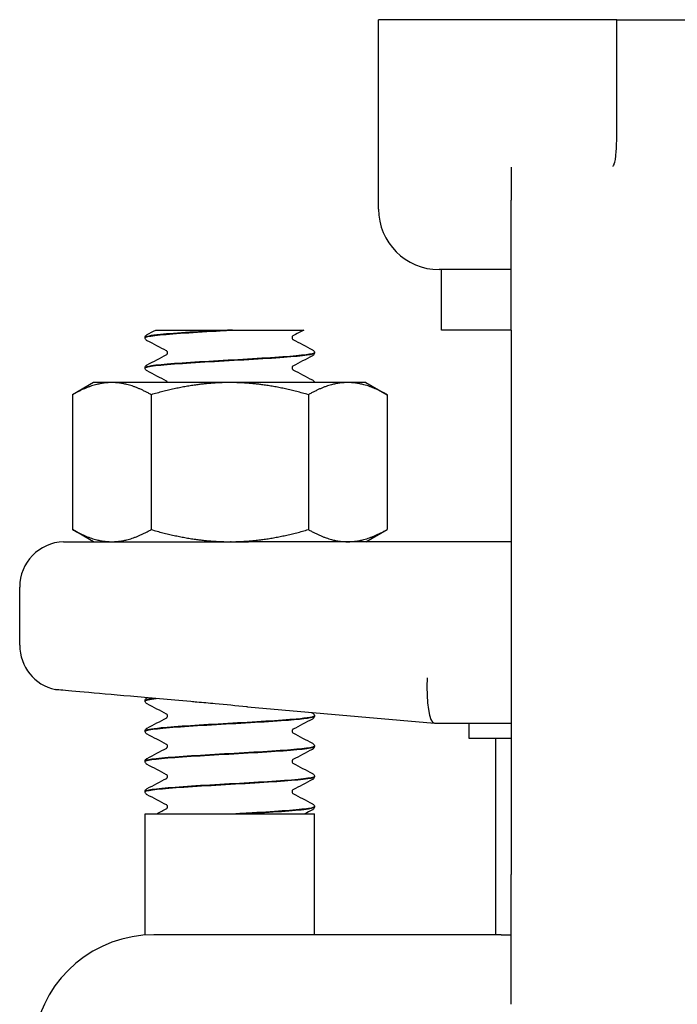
# Model space of a CAD drawing. Header units: inches. Extents: x 5 to 1128, y -85 to 748.
# Tile 535 of 656: x 785.47 to 786.83, y 299.53 to 301.56. Entities that reach past the tile are written whole.
import ezdxf

# ---------------------------------------------------------------- set-up
doc = ezdxf.new("R2010")
doc.units = ezdxf.units.IN
doc.header["$LTSCALE"] = 32
doc.header["$MEASUREMENT"] = 0
doc.layers.add('Visible (ANSI)', color=7, linetype='Continuous', lineweight=30)

msp = doc.modelspace()

# ---------------------------------------------------------------- linework, layer by layer
at = {"layer": 'Visible (ANSI)'}
for p, q in [((786.69682, 301.56267), (786.21048, 301.56267)), ((786.21048, 301.17117), (786.21048, 301.56267)), ((786.70298, 301.56267), (786.69682, 301.56267)), ((786.70298, 301.42871), (786.70298, 301.56267)), ((786.70298, 301.56267), (786.95298, 301.56267)), ((786.70298, 301.33622), (786.70298, 301.42871)), ((786.48423, 301.25785), (786.48423, 301.18976)), ((786.48423, 300.92117), (786.48423, 301.18976)), ((786.48423, 301.04617), (786.33548, 301.04617)), ((786.34048, 300.92117), (786.34048, 301.04617)), ((785.74997, 300.92117), (785.81707, 300.92117)), ((785.81707, 300.92117), (785.898, 300.92117)), ((785.90891, 300.92117), (785.898, 300.92117)), ((785.90891, 300.92117), (785.9897, 300.92117)), ((785.9897, 300.92117), (786.05608, 300.92117)), ((786.48423, 300.92117), (786.34048, 300.92117)), ((786.48423, 300.92117), (786.48423, 299.79617)), ((785.72798, 300.90519), (785.72798, 300.90581)), ((786.07798, 300.87391), (786.07798, 300.87453)), ((785.72798, 300.84263), (785.72798, 300.84325)), ((785.62148, 300.81267), (785.57793, 300.78753)), ((785.65919, 300.81267), (785.62148, 300.81267)), ((785.90298, 300.81267), (785.65919, 300.81267)), ((786.14676, 300.81267), (785.90298, 300.81267)), ((786.18448, 300.81267), (786.14676, 300.81267)), ((786.18448, 300.81267), (786.22802, 300.78753)), ((785.57793, 300.78753), (785.57793, 300.50881)), ((785.74045, 300.78753), (785.74045, 300.50881)), ((786.0655, 300.78753), (786.0655, 300.50881)), ((786.22802, 300.78753), (786.22802, 300.50881)), ((785.62148, 300.48367), (785.57793, 300.50881)), ((786.18448, 300.48367), (786.22802, 300.50881)), ((785.62148, 300.48367), (785.65919, 300.48367)), ((785.65919, 300.48367), (785.90298, 300.48367)), ((785.75049, 300.4835), (785.75081, 300.48367)), ((785.90298, 300.48367), (785.94135, 300.48367)), ((785.90571, 300.48367), (785.90436, 300.48359)), ((785.91588, 300.48363), (785.9166, 300.48367)), ((786.48423, 300.48367), (785.94135, 300.48367)), ((785.46873, 300.26958), (785.46873, 300.38992)), ((785.73219, 300.16109), (785.73231, 300.16116)), ((785.72798, 300.15444), (785.72798, 300.15506)), ((785.9394, 300.14249), (786.32581, 300.10868)), ((786.07798, 300.12316), (786.07798, 300.12378)), ((786.32598, 300.10867), (786.32581, 300.10868)), ((786.32598, 300.10867), (786.48423, 300.10867)), ((786.39673, 300.10867), (786.39673, 300.07742)), ((785.72798, 300.09188), (785.72798, 300.0925)), ((786.39673, 300.07742), (786.48423, 300.07742)), ((786.45298, 299.67117), (786.45298, 300.07742)), ((786.07798, 300.0606), (786.07798, 300.06122)), ((785.72798, 300.02932), (785.72798, 300.02994)), ((786.07798, 299.99803), (786.07798, 299.99866)), ((785.72798, 299.96675), (785.72798, 299.96737)), ((786.07798, 299.93547), (786.07798, 299.93609)), ((785.72798, 299.92117), (786.07798, 299.92117)), ((785.72798, 299.67053), (785.72798, 299.92117)), ((785.92642, 299.92117), (785.91556, 299.92117)), ((786.07798, 299.67117), (786.07798, 299.92117)), ((786.48423, 299.52758), (786.48423, 299.79617)), ((786.27906, 299.67117), (785.7458, 299.67117)), ((786.46388, 299.67117), (786.27906, 299.67117)), ((786.46388, 299.67117), (786.48423, 299.67117))]:
    msp.add_line(p, q, dxfattribs=at)
for centre, radius, start, end in [((786.33548, 301.17117), 0.125, 180, 270), ((785.56248, 300.38992), 0.09375, 91.88915, 180), ((785.56248, 300.26958), 0.09375, 180, 257.63495), ((785.7458, 299.42117), 0.25, 90, 250)]:
    msp.add_arc(centre, radius, start, end, dxfattribs=at)
msp.add_ellipse((786.33007, 300.20242), major_axis=(0.00409, 0.09375), ratio=0.2058405, start_param=1.5797833, end_param=3.1326057, dxfattribs=at)
for points, knots in [([(786.69718, 301.26319), (786.69741, 301.26364), (786.69759, 301.26409), (786.69933, 301.26851), (786.70074, 301.27679), (786.70261, 301.3039), (786.70298, 301.31925), (786.70298, 301.33622)], [0.01028684, 0.01028684, 0.01028684, 0.01028684, 0.01590204, 0.01590204, 0.08584187, 0.08584187, 0.15193376, 0.15193376, 0.15193376, 0.15193376]), ([(786.69516, 301.25953), (786.69519, 301.25958), (786.69522, 301.25962), (786.6959, 301.26081), (786.69655, 301.26199), (786.69718, 301.26319)], [-0.566346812, -0.566346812, -0.566346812, -0.566346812, -0.565454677, -0.565454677, -0.542430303, -0.542430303, -0.542430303, -0.542430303]), ([(785.72798, 300.90584), (785.72804, 300.90712), (785.72851, 300.90832), (785.72962, 300.90997), (785.73021, 300.91052), (785.73125, 300.91132), (785.73172, 300.9116), (785.73219, 300.91184)], [0, 0, 0, 0, 0.017960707, 0.017960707, 0.035135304, 0.035135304, 0.051182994, 0.051182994, 0.051182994, 0.051182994]), ([(785.898, 300.92117), (785.84376, 300.91808), (785.79093, 300.91499), (785.75975, 300.91191), (785.73923, 300.90988), (785.72841, 300.90784), (785.72825, 300.90581)], [0.0284489, 0.0284489, 0.0284489, 0.0284489, 0.9586618, 0.9586618, 0.9586618, 1.5707963, 1.5707963, 1.5707963, 1.5707963]), ([(785.7283, 300.90516), (785.72825, 300.90679), (785.73494, 300.90841), (785.74828, 300.91004), (785.77346, 300.9131), (785.82174, 300.91616), (785.87489, 300.91923), (785.88613, 300.91987), (785.89754, 300.92052), (785.90891, 300.92117)], [-7.8566906, -7.8566906, -7.8566906, -7.8566906, -7.3674505, -7.3674505, -7.3674505, -6.4443529, -6.4443529, -6.4443529, -6.2492664, -6.2492664, -6.2492664, -6.2492664]), ([(786.03344, 300.90928), (786.03337, 300.90924), (786.0332, 300.90913), (786.03269, 300.90859), (786.03238, 300.90821), (786.03185, 300.90707), (786.03164, 300.90629), (786.03164, 300.9055)], [0.008751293, 0.008751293, 0.008751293, 0.008751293, 0.024017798, 0.024017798, 0.03673453, 0.03673453, 0.049915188, 0.049915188, 0.049915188, 0.049915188]), ([(785.73219, 300.89916), (785.73147, 300.89953), (785.73071, 300.89999), (785.72947, 300.90127), (785.72903, 300.90183), (785.72829, 300.90329), (785.72802, 300.90421), (785.72798, 300.90516)], [0, 0, 0, 0, 0.024898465, 0.024898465, 0.037820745, 0.037820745, 0.051208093, 0.051208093, 0.051208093, 0.051208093]), ([(786.03164, 300.9055), (786.03164, 300.90429), (786.03214, 300.90317), (786.03293, 300.9021), (786.03322, 300.90188), (786.03343, 300.90173), (786.03346, 300.90171), (786.03346, 300.90171)], [0, 0, 0, 0, 0.02017106, 0.02017106, 0.036592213, 0.036592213, 0.045399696, 0.045399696, 0.045399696, 0.045399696]), ([(785.72819, 300.8426), (785.72806, 300.84347), (785.72992, 300.84435), (785.73386, 300.84522), (785.74817, 300.84838), (785.78968, 300.85155), (785.84179, 300.85471), (785.89273, 300.85781), (785.95251, 300.8609), (785.99814, 300.86399), (786.04356, 300.86707), (786.07389, 300.87015), (786.07757, 300.87323), (786.07784, 300.87346), (786.07797, 300.87368), (786.07795, 300.87391)], [-14.139876, -14.139876, -14.139876, -14.139876, -13.877024, -13.877024, -13.877024, -12.9235543, -12.9235543, -12.9235543, -11.9914333, -11.9914333, -11.9914333, -11.0635915, -11.0635915, -11.0635915, -10.9955743, -10.9955743, -10.9955743, -10.9955743]), ([(786.07797, 300.87456), (786.07801, 300.87158), (786.05339, 300.86861), (786.01267, 300.86564), (785.97046, 300.86255), (785.91195, 300.85947), (785.85948, 300.85639), (785.80702, 300.85331), (785.76185, 300.85023), (785.7412, 300.84714), (785.7325, 300.84585), (785.72824, 300.84455), (785.72829, 300.84325)], [4.70968, 4.70968, 4.70968, 4.70968, 5.6057508, 5.6057508, 5.6057508, 6.5343927, 6.5343927, 6.5343927, 7.4627822, 7.4627822, 7.4627822, 7.8539816, 7.8539816, 7.8539816, 7.8539816]), ([(785.77431, 300.87422), (785.77431, 300.87543), (785.77381, 300.87655), (785.77302, 300.87762), (785.77273, 300.87784), (785.77253, 300.87799), (785.77249, 300.87801), (785.77249, 300.87801)], [0, 0, 0, 0, 0.02017106, 0.02017106, 0.036592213, 0.036592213, 0.045399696, 0.045399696, 0.045399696, 0.045399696]), ([(785.77252, 300.87045), (785.77258, 300.87048), (785.77275, 300.8706), (785.77326, 300.87113), (785.77357, 300.87152), (785.77411, 300.87265), (785.77431, 300.87343), (785.77431, 300.87422)], [0.008751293, 0.008751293, 0.008751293, 0.008751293, 0.024017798, 0.024017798, 0.03673453, 0.03673453, 0.049915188, 0.049915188, 0.049915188, 0.049915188]), ([(786.07377, 300.88056), (786.07448, 300.88019), (786.07524, 300.87974), (786.07649, 300.87845), (786.07693, 300.87789), (786.07766, 300.87643), (786.07793, 300.87551), (786.07798, 300.87456)], [0, 0, 0, 0, 0.024898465, 0.024898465, 0.037820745, 0.037820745, 0.051208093, 0.051208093, 0.051208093, 0.051208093]), ([(786.07798, 300.87388), (786.07792, 300.87261), (786.07744, 300.87141), (786.07634, 300.86975), (786.07574, 300.8692), (786.0747, 300.8684), (786.07423, 300.86812), (786.07377, 300.86788)], [0, 0, 0, 0, 0.017960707, 0.017960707, 0.035135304, 0.035135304, 0.051182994, 0.051182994, 0.051182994, 0.051182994]), ([(785.72798, 300.84328), (785.72804, 300.84455), (785.72851, 300.84575), (785.72962, 300.84741), (785.73021, 300.84796), (785.73125, 300.84876), (785.73172, 300.84904), (785.73219, 300.84928)], [0, 0, 0, 0, 0.017960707, 0.017960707, 0.035135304, 0.035135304, 0.051182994, 0.051182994, 0.051182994, 0.051182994]), ([(785.73219, 300.8366), (785.73147, 300.83697), (785.73071, 300.83742), (785.72947, 300.83871), (785.72903, 300.83927), (785.72829, 300.84073), (785.72802, 300.84165), (785.72798, 300.8426)], [0, 0, 0, 0, 0.024898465, 0.024898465, 0.037820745, 0.037820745, 0.051208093, 0.051208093, 0.051208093, 0.051208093]), ([(786.03344, 300.84671), (786.03337, 300.84668), (786.0332, 300.84656), (786.03269, 300.84603), (786.03238, 300.84564), (786.03185, 300.84451), (786.03164, 300.84373), (786.03164, 300.84294)], [0.008751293, 0.008751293, 0.008751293, 0.008751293, 0.024017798, 0.024017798, 0.03673453, 0.03673453, 0.049915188, 0.049915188, 0.049915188, 0.049915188]), ([(786.03164, 300.84294), (786.03164, 300.84173), (786.03214, 300.84061), (786.03293, 300.83954), (786.03322, 300.83932), (786.03343, 300.83917), (786.03346, 300.83915), (786.03346, 300.83915)], [0, 0, 0, 0, 0.02017106, 0.02017106, 0.036592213, 0.036592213, 0.045399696, 0.045399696, 0.045399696, 0.045399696]), ([(785.7742, 300.81267), (785.77403, 300.81347), (785.77368, 300.81416), (785.77302, 300.81506), (785.77273, 300.81528), (785.77253, 300.81543), (785.77249, 300.81545), (785.77249, 300.81545)], [0.005813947, 0.005813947, 0.005813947, 0.005813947, 0.02017106, 0.02017106, 0.036592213, 0.036592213, 0.045399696, 0.045399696, 0.045399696, 0.045399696]), ([(786.07377, 300.818), (786.07448, 300.81763), (786.07524, 300.81717), (786.07649, 300.81589), (786.07693, 300.81533), (786.07757, 300.81405), (786.0778, 300.81338), (786.07791, 300.81267)], [0, 0, 0, 0, 0.024898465, 0.024898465, 0.037820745, 0.037820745, 0.048012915, 0.048012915, 0.048012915, 0.048012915]), ([(785.55939, 300.48362), (785.55939, 300.48362), (785.56054, 300.48362), (785.56823, 300.48361), (785.57974, 300.48361), (785.61733, 300.48359), (785.64532, 300.48357), (785.70305, 300.48353), (785.72937, 300.48351), (785.78122, 300.48348), (785.80598, 300.48346), (785.83143, 300.48345)], [1.2366721, 1.2366721, 1.2366721, 1.2366721, 1.3621369, 1.3621369, 1.6526244, 1.6526244, 1.9961754, 1.9961754, 2.2345824, 2.2345824, 2.4334495, 2.4334495, 2.4334495, 2.4334495]), ([(785.83143, 300.48345), (785.83422, 300.48345), (785.83702, 300.48345), (785.84948, 300.48345), (785.85918, 300.48346), (785.88397, 300.48352), (785.89908, 300.48358), (785.92262, 300.48365), (785.931, 300.48367), (785.94004, 300.48367), (785.9407, 300.48367), (785.94135, 300.48367)], [0.04807073, 0.04807073, 0.04807073, 0.04807073, 0.06985523, 0.06985523, 0.14510353, 0.14510353, 0.26153365, 0.26153365, 0.32575457, 0.32575457, 0.3307654, 0.3307654, 0.3307654, 0.3307654]), ([(785.82273, 300.15316), (785.77813, 300.1571), (785.73567, 300.16086), (785.65999, 300.16757), (785.62746, 300.17045), (785.57669, 300.17496), (785.5589, 300.17654), (785.54483, 300.17778), (785.5424, 300.178), (785.5424, 300.178)], [0, 0, 0, 0, 0.3480138, 0.3480138, 0.6950932, 0.6950932, 1.0409541, 1.0409541, 1.2230225, 1.2230225, 1.2230225, 1.2230225]), ([(785.72798, 300.15509), (785.72804, 300.15637), (785.72851, 300.15757), (785.72962, 300.15922), (785.73021, 300.15977), (785.73125, 300.16057), (785.73172, 300.16085), (785.73219, 300.16109)], [0, 0, 0, 0, 0.017960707, 0.017960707, 0.035135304, 0.035135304, 0.051182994, 0.051182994, 0.051182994, 0.051182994]), ([(785.73219, 300.14841), (785.73147, 300.14878), (785.73071, 300.14924), (785.72947, 300.15052), (785.72903, 300.15108), (785.72829, 300.15254), (785.72802, 300.15346), (785.72798, 300.15441)], [0, 0, 0, 0, 0.024898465, 0.024898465, 0.037820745, 0.037820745, 0.051208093, 0.051208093, 0.051208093, 0.051208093]), ([(785.9394, 300.14249), (785.93883, 300.14254), (785.93827, 300.14259), (785.9161, 300.14454), (785.89454, 300.14658), (785.8602, 300.14977), (785.8474, 300.15095), (785.83066, 300.15245), (785.8267, 300.15281), (785.82273, 300.15316)], [-0.00429657, -0.00429657, -0.00429657, -0.00429657, 0, 0, 0.16568567, 0.16568567, 0.26480212, 0.26480212, 0.29565933, 0.29565933, 0.29565933, 0.29565933]), ([(786.07777, 300.12381), (786.07765, 300.12158), (786.06457, 300.11935), (786.04029, 300.11712), (786.00685, 300.11405), (785.95296, 300.11099), (785.89904, 300.10792), (785.84517, 300.10485), (785.79251, 300.10178), (785.76101, 300.09872), (785.73971, 300.09665), (785.7284, 300.09457), (785.72822, 300.0925)], [80.1079037, 80.1079037, 80.1079037, 80.1079037, 80.7792692, 80.7792692, 80.7792692, 81.7038978, 81.7038978, 81.7038978, 82.6277161, 82.6277161, 82.6277161, 83.2522053, 83.2522053, 83.2522053, 83.2522053]), ([(785.7283, 300.09185), (785.72825, 300.09347), (785.73493, 300.0951), (785.74827, 300.09672), (785.7735, 300.09979), (785.82197, 300.10286), (785.87528, 300.10594), (785.92858, 300.10901), (785.98547, 300.11208), (786.02435, 300.11515), (786.05815, 300.11782), (786.07767, 300.12049), (786.07791, 300.12316)], [-89.5380996, -89.5380996, -89.5380996, -89.5380996, -89.0490707, -89.0490707, -89.0490707, -88.1235008, -88.1235008, -88.1235008, -87.1981489, -87.1981489, -87.1981489, -86.393798, -86.393798, -86.393798, -86.393798]), ([(785.77431, 300.12347), (785.77431, 300.12468), (785.77381, 300.1258), (785.77302, 300.12687), (785.77273, 300.12709), (785.77253, 300.12724), (785.77249, 300.12726), (785.77249, 300.12726)], [0, 0, 0, 0, 0.02017106, 0.02017106, 0.036592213, 0.036592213, 0.045399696, 0.045399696, 0.045399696, 0.045399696]), ([(785.77252, 300.1197), (785.77258, 300.11973), (785.77275, 300.11985), (785.77326, 300.12038), (785.77357, 300.12077), (785.77411, 300.1219), (785.77431, 300.12268), (785.77431, 300.12347)], [0.008751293, 0.008751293, 0.008751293, 0.008751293, 0.024017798, 0.024017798, 0.03673453, 0.03673453, 0.049915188, 0.049915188, 0.049915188, 0.049915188]), ([(786.07377, 300.12981), (786.07448, 300.12944), (786.07524, 300.12899), (786.07649, 300.1277), (786.07693, 300.12714), (786.07766, 300.12568), (786.07793, 300.12476), (786.07798, 300.12381)], [0, 0, 0, 0, 0.024898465, 0.024898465, 0.037820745, 0.037820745, 0.051208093, 0.051208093, 0.051208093, 0.051208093]), ([(786.07798, 300.12313), (786.07792, 300.12186), (786.07744, 300.12066), (786.07634, 300.119), (786.07574, 300.11845), (786.0747, 300.11765), (786.07423, 300.11737), (786.07377, 300.11713)], [0, 0, 0, 0, 0.017960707, 0.017960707, 0.035135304, 0.035135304, 0.051182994, 0.051182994, 0.051182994, 0.051182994]), ([(785.72798, 300.09253), (785.72804, 300.0938), (785.72851, 300.095), (785.72962, 300.09666), (785.73021, 300.09721), (785.73125, 300.09801), (785.73172, 300.09829), (785.73219, 300.09853)], [0, 0, 0, 0, 0.017960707, 0.017960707, 0.035135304, 0.035135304, 0.051182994, 0.051182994, 0.051182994, 0.051182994]), ([(786.03344, 300.09596), (786.03337, 300.09593), (786.0332, 300.09581), (786.03269, 300.09528), (786.03238, 300.09489), (786.03185, 300.09376), (786.03164, 300.09298), (786.03164, 300.09219)], [0.008751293, 0.008751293, 0.008751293, 0.008751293, 0.024017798, 0.024017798, 0.03673453, 0.03673453, 0.049915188, 0.049915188, 0.049915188, 0.049915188]), ([(785.73219, 300.08585), (785.73147, 300.08622), (785.73071, 300.08667), (785.72947, 300.08796), (785.72903, 300.08852), (785.72829, 300.08998), (785.72802, 300.0909), (785.72798, 300.09185)], [0, 0, 0, 0, 0.024898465, 0.024898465, 0.037820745, 0.037820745, 0.051208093, 0.051208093, 0.051208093, 0.051208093]), ([(786.03164, 300.09219), (786.03164, 300.09098), (786.03214, 300.08986), (786.03293, 300.08879), (786.03322, 300.08857), (786.03343, 300.08842), (786.03346, 300.0884), (786.03346, 300.0884)], [0, 0, 0, 0, 0.02017106, 0.02017106, 0.036592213, 0.036592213, 0.045399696, 0.045399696, 0.045399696, 0.045399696]), ([(785.72822, 300.02929), (785.72808, 300.03024), (785.7303, 300.03119), (785.735, 300.03215), (785.75016, 300.03522), (785.79079, 300.0383), (785.84142, 300.04138), (785.89204, 300.04445), (785.95145, 300.04753), (785.99704, 300.05061), (786.04263, 300.05368), (786.07333, 300.05676), (786.07746, 300.05983), (786.07781, 300.06009), (786.07797, 300.06034), (786.07795, 300.0606)], [-95.8212849, -95.8212849, -95.8212849, -95.8212849, -95.5343789, -95.5343789, -95.5343789, -94.6072107, -94.6072107, -94.6072107, -93.6802788, -93.6802788, -93.6802788, -92.7535806, -92.7535806, -92.7535806, -92.6769833, -92.6769833, -92.6769833, -92.6769833]), ([(786.07796, 300.06125), (786.07794, 300.05833), (786.05436, 300.05541), (786.01494, 300.05249), (785.97317, 300.0494), (785.91463, 300.04631), (785.86181, 300.04321), (785.80911, 300.04013), (785.76336, 300.03704), (785.74205, 300.03396), (785.7328, 300.03262), (785.72825, 300.03128), (785.7283, 300.02994)], [86.391089, 86.391089, 86.391089, 86.391089, 87.270336, 87.270336, 87.270336, 88.2020629, 88.2020629, 88.2020629, 89.131595, 89.131595, 89.131595, 89.5353906, 89.5353906, 89.5353906, 89.5353906]), ([(785.77431, 300.06091), (785.77431, 300.06211), (785.77381, 300.06324), (785.77302, 300.06431), (785.77273, 300.06453), (785.77253, 300.06468), (785.77249, 300.0647), (785.77249, 300.0647)], [0, 0, 0, 0, 0.02017106, 0.02017106, 0.036592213, 0.036592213, 0.045399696, 0.045399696, 0.045399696, 0.045399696]), ([(785.77252, 300.05713), (785.77258, 300.05717), (785.77275, 300.05728), (785.77326, 300.05782), (785.77357, 300.0582), (785.77411, 300.05934), (785.77431, 300.06012), (785.77431, 300.06091)], [0.008751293, 0.008751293, 0.008751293, 0.008751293, 0.024017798, 0.024017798, 0.03673453, 0.03673453, 0.049915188, 0.049915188, 0.049915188, 0.049915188]), ([(786.07377, 300.06725), (786.07448, 300.06688), (786.07524, 300.06642), (786.07649, 300.06514), (786.07693, 300.06458), (786.07766, 300.06312), (786.07793, 300.0622), (786.07798, 300.06125)], [0, 0, 0, 0, 0.024898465, 0.024898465, 0.037820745, 0.037820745, 0.051208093, 0.051208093, 0.051208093, 0.051208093]), ([(786.07798, 300.06057), (786.07792, 300.05929), (786.07744, 300.05809), (786.07634, 300.05644), (786.07574, 300.05589), (786.0747, 300.05509), (786.07423, 300.05481), (786.07377, 300.05456)], [0, 0, 0, 0, 0.017960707, 0.017960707, 0.035135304, 0.035135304, 0.051182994, 0.051182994, 0.051182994, 0.051182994]), ([(785.72798, 300.02996), (785.72804, 300.03124), (785.72851, 300.03244), (785.72962, 300.0341), (785.73021, 300.03465), (785.73125, 300.03545), (785.73172, 300.03573), (785.73219, 300.03597)], [0, 0, 0, 0, 0.017960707, 0.017960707, 0.035135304, 0.035135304, 0.051182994, 0.051182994, 0.051182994, 0.051182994]), ([(785.73219, 300.02328), (785.73147, 300.02366), (785.73071, 300.02411), (785.72947, 300.0254), (785.72903, 300.02596), (785.72829, 300.02742), (785.72802, 300.02834), (785.72798, 300.02929)], [0, 0, 0, 0, 0.024898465, 0.024898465, 0.037820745, 0.037820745, 0.051208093, 0.051208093, 0.051208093, 0.051208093]), ([(786.03344, 300.0334), (786.03337, 300.03336), (786.0332, 300.03325), (786.03269, 300.03272), (786.03238, 300.03233), (786.03185, 300.03119), (786.03164, 300.03042), (786.03164, 300.02963)], [0.008751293, 0.008751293, 0.008751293, 0.008751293, 0.024017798, 0.024017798, 0.03673453, 0.03673453, 0.049915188, 0.049915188, 0.049915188, 0.049915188]), ([(786.03164, 300.02963), (786.03164, 300.02842), (786.03214, 300.0273), (786.03293, 300.02622), (786.03322, 300.02601), (786.03343, 300.02586), (786.03346, 300.02584), (786.03346, 300.02584)], [0, 0, 0, 0, 0.02017106, 0.02017106, 0.036592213, 0.036592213, 0.045399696, 0.045399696, 0.045399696, 0.045399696]), ([(785.728, 299.96673), (785.72798, 299.96697), (785.72811, 299.96721), (785.72841, 299.96745), (785.73222, 299.97054), (785.76274, 299.97362), (785.80831, 299.9767), (785.85388, 299.97979), (785.9134, 299.98287), (785.96415, 299.98595), (786.01489, 299.98903), (786.05566, 299.99211), (786.0709, 299.99519), (786.07559, 299.99614), (786.07783, 299.99709), (786.07774, 299.99803)], [-102.1044703, -102.1044703, -102.1044703, -102.1044703, -102.0313957, -102.0313957, -102.0313957, -101.1024988, -101.1024988, -101.1024988, -100.173857, -100.173857, -100.173857, -99.2454675, -99.2454675, -99.2454675, -98.9601686, -98.9601686, -98.9601686, -98.9601686]), ([(786.07788, 299.99868), (786.07795, 299.99816), (786.07731, 299.99764), (786.0759, 299.99712), (786.06735, 299.99396), (786.03091, 299.99079), (785.98115, 299.98763), (785.9325, 299.98453), (785.87237, 299.98144), (785.82387, 299.97834), (785.77559, 299.97527), (785.73998, 299.97219), (785.73062, 299.96911), (785.72886, 299.96853), (785.72803, 299.96795), (785.7281, 299.96737)], [92.6742743, 92.6742743, 92.6742743, 92.6742743, 92.8312256, 92.8312256, 92.8312256, 93.7846953, 93.7846953, 93.7846953, 94.7168163, 94.7168163, 94.7168163, 95.6446581, 95.6446581, 95.6446581, 95.8185759, 95.8185759, 95.8185759, 95.8185759]), ([(785.77431, 299.99835), (785.77431, 299.99955), (785.77381, 300.00067), (785.77302, 300.00175), (785.77273, 300.00196), (785.77253, 300.00211), (785.77249, 300.00213), (785.77249, 300.00213)], [0, 0, 0, 0, 0.02017106, 0.02017106, 0.036592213, 0.036592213, 0.045399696, 0.045399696, 0.045399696, 0.045399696]), ([(785.77252, 299.99457), (785.77258, 299.99461), (785.77275, 299.99472), (785.77326, 299.99526), (785.77357, 299.99564), (785.77411, 299.99678), (785.77431, 299.99756), (785.77431, 299.99835)], [0.008751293, 0.008751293, 0.008751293, 0.008751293, 0.024017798, 0.024017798, 0.03673453, 0.03673453, 0.049915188, 0.049915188, 0.049915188, 0.049915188]), ([(786.07377, 300.00469), (786.07448, 300.00431), (786.07524, 300.00386), (786.07649, 300.00258), (786.07693, 300.00201), (786.07766, 300.00056), (786.07793, 299.99963), (786.07798, 299.99868)], [0, 0, 0, 0, 0.024898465, 0.024898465, 0.037820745, 0.037820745, 0.051208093, 0.051208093, 0.051208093, 0.051208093]), ([(786.07798, 299.99801), (786.07792, 299.99673), (786.07744, 299.99553), (786.07634, 299.99387), (786.07574, 299.99333), (786.0747, 299.99252), (786.07423, 299.99224), (786.07377, 299.992)], [0, 0, 0, 0, 0.017960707, 0.017960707, 0.035135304, 0.035135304, 0.051182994, 0.051182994, 0.051182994, 0.051182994]), ([(785.72798, 299.9674), (785.72804, 299.96868), (785.72851, 299.96988), (785.72962, 299.97154), (785.73021, 299.97208), (785.73125, 299.97289), (785.73172, 299.97317), (785.73219, 299.97341)], [0, 0, 0, 0, 0.017960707, 0.017960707, 0.035135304, 0.035135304, 0.051182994, 0.051182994, 0.051182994, 0.051182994]), ([(785.73219, 299.96072), (785.73147, 299.96109), (785.73071, 299.96155), (785.72947, 299.96283), (785.72903, 299.9634), (785.72829, 299.96485), (785.72802, 299.96578), (785.72798, 299.96673)], [0, 0, 0, 0, 0.024898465, 0.024898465, 0.037820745, 0.037820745, 0.051208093, 0.051208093, 0.051208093, 0.051208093]), ([(786.03344, 299.97084), (786.03337, 299.9708), (786.0332, 299.97069), (786.03269, 299.97015), (786.03238, 299.96977), (786.03185, 299.96863), (786.03164, 299.96785), (786.03164, 299.96706)], [0.008751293, 0.008751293, 0.008751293, 0.008751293, 0.024017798, 0.024017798, 0.03673453, 0.03673453, 0.049915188, 0.049915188, 0.049915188, 0.049915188]), ([(786.03164, 299.96706), (786.03164, 299.96586), (786.03214, 299.96474), (786.03293, 299.96366), (786.03322, 299.96345), (786.03343, 299.9633), (786.03346, 299.96328), (786.03346, 299.96328)], [0, 0, 0, 0, 0.02017106, 0.02017106, 0.036592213, 0.036592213, 0.045399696, 0.045399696, 0.045399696, 0.045399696]), ([(785.77431, 299.93578), (785.77431, 299.93699), (785.77381, 299.93811), (785.77302, 299.93919), (785.77273, 299.9394), (785.77253, 299.93955), (785.77249, 299.93957), (785.77249, 299.93957)], [0, 0, 0, 0, 0.02017106, 0.02017106, 0.036592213, 0.036592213, 0.045399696, 0.045399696, 0.045399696, 0.045399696]), ([(785.77252, 299.93201), (785.77258, 299.93204), (785.77275, 299.93216), (785.77326, 299.93269), (785.77357, 299.93308), (785.77411, 299.93422), (785.77431, 299.93499), (785.77431, 299.93578)], [0.008751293, 0.008751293, 0.008751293, 0.008751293, 0.024017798, 0.024017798, 0.03673453, 0.03673453, 0.049915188, 0.049915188, 0.049915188, 0.049915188]), ([(786.07767, 299.93612), (786.07779, 299.93485), (786.07376, 299.93358), (786.06545, 299.9323), (786.04545, 299.92924), (786.0011, 299.92618), (785.94916, 299.92311), (785.93818, 299.92246), (785.92691, 299.92182), (785.91556, 299.92117)], [98.9574596, 98.9574596, 98.9574596, 98.9574596, 99.3407992, 99.3407992, 99.3407992, 100.2638967, 100.2638967, 100.2638967, 100.4589833, 100.4589833, 100.4589833, 100.4589833]), ([(785.92642, 299.92117), (785.98019, 299.92426), (786.02972, 299.92734), (786.05603, 299.93043), (786.07035, 299.93211), (786.0776, 299.93379), (786.07765, 299.93547)], [-106.6798007, -106.6798007, -106.6798007, -106.6798007, -105.7495879, -105.7495879, -105.7495879, -105.2433539, -105.2433539, -105.2433539, -105.2433539]), ([(786.07377, 299.94213), (786.07448, 299.94175), (786.07524, 299.9413), (786.07649, 299.94001), (786.07693, 299.93945), (786.07766, 299.93799), (786.07793, 299.93707), (786.07798, 299.93612)], [0, 0, 0, 0, 0.024898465, 0.024898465, 0.037820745, 0.037820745, 0.051208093, 0.051208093, 0.051208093, 0.051208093]), ([(786.07798, 299.93545), (786.07792, 299.93417), (786.07744, 299.93297), (786.07634, 299.93131), (786.07574, 299.93076), (786.0747, 299.92996), (786.07423, 299.92968), (786.07377, 299.92944)], [0, 0, 0, 0, 0.017960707, 0.017960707, 0.035135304, 0.035135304, 0.051182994, 0.051182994, 0.051182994, 0.051182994])]:
    msp.add_open_spline(points, degree=3, knots=knots, dxfattribs=at)
for points in [[(785.73219, 300.91184), (785.73812, 300.91495), (785.74405, 300.91806), (785.74997, 300.92117)], [(786.05608, 300.92117), (786.04853, 300.91721), (786.04098, 300.91324), (786.03344, 300.90928)], [(785.7725, 300.878), (785.75907, 300.88507), (785.74563, 300.89212), (785.73219, 300.89916)], [(786.03345, 300.90172), (786.04689, 300.89465), (786.06032, 300.8876), (786.07377, 300.88056)], [(785.73219, 300.84928), (785.74563, 300.85633), (785.75908, 300.86338), (785.77252, 300.87045)], [(786.07377, 300.86788), (786.06032, 300.86083), (786.04687, 300.85378), (786.03344, 300.84671)], [(785.7725, 300.81544), (785.75907, 300.82251), (785.74563, 300.82955), (785.73219, 300.8366)], [(786.03345, 300.83916), (786.04689, 300.83209), (786.06032, 300.82504), (786.07377, 300.818)], [(785.7478, 300.15981), (785.73512, 300.15823), (785.72816, 300.15665), (785.72803, 300.15506)], [(785.72817, 300.15441), (785.72827, 300.15613), (785.73603, 300.15784), (785.75061, 300.15955)], [(785.7725, 300.12725), (785.75907, 300.13432), (785.74563, 300.14137), (785.73219, 300.14841)], [(785.73219, 300.09853), (785.74563, 300.10558), (785.75908, 300.11263), (785.77252, 300.1197)], [(786.07377, 300.11713), (786.06032, 300.11008), (786.04687, 300.10303), (786.03344, 300.09596)], [(786.07166, 300.13092), (786.07236, 300.13055), (786.07306, 300.13018), (786.07377, 300.12981)], [(785.7725, 300.06469), (785.75907, 300.07176), (785.74563, 300.0788), (785.73219, 300.08585)], [(786.03345, 300.08841), (786.04689, 300.08134), (786.06032, 300.07429), (786.07377, 300.06725)], [(785.73219, 300.03597), (785.74563, 300.04301), (785.75908, 300.05007), (785.77252, 300.05713)], [(786.07377, 300.05456), (786.06032, 300.04752), (786.04687, 300.04047), (786.03344, 300.0334)], [(785.7725, 300.00213), (785.75907, 300.00919), (785.74563, 300.01624), (785.73219, 300.02328)], [(786.03345, 300.02584), (786.04689, 300.01878), (786.06032, 300.01173), (786.07377, 300.00469)], [(785.73219, 299.97341), (785.74563, 299.98045), (785.75908, 299.9875), (785.77252, 299.99457)], [(786.07377, 299.992), (786.06032, 299.98496), (786.04687, 299.97791), (786.03344, 299.97084)], [(785.7725, 299.93957), (785.75907, 299.94663), (785.74563, 299.95368), (785.73219, 299.96072)], [(786.03345, 299.96328), (786.04689, 299.95622), (786.06032, 299.94917), (786.07377, 299.94213)], [(785.75188, 299.92117), (785.75876, 299.92478), (785.76564, 299.92839), (785.77252, 299.93201)], [(786.07377, 299.92944), (786.06851, 299.92668), (786.06325, 299.92393), (786.05799, 299.92117)]]:
    msp.add_open_spline(points, degree=3, dxfattribs=at)
for points in [[(785.65919, 300.81267), (785.62148, 300.81267), (785.57793, 300.78753)], [(785.74045, 300.78753), (785.6969, 300.81267), (785.65919, 300.81267)], [(785.90298, 300.81267), (785.82755, 300.81267), (785.74045, 300.78753)], [(786.0655, 300.78753), (785.9784, 300.81267), (785.90298, 300.81267)], [(786.14676, 300.81267), (786.10905, 300.81267), (786.0655, 300.78753)], [(786.22802, 300.78753), (786.18448, 300.81267), (786.14676, 300.81267)], [(785.57793, 300.50881), (785.62148, 300.48367), (785.65919, 300.48367)], [(785.65919, 300.48367), (785.6969, 300.48367), (785.74045, 300.50881)], [(785.74045, 300.50881), (785.82755, 300.48367), (785.90298, 300.48367)], [(785.90298, 300.48367), (785.9784, 300.48367), (786.0655, 300.50881)], [(786.0655, 300.50881), (786.10905, 300.48367), (786.14676, 300.48367)], [(786.14676, 300.48367), (786.18448, 300.48367), (786.22802, 300.50881)]]:
    msp.add_rational_spline(points, [1, 1.0379548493, 1], degree=2, dxfattribs=at)

doc.saveas('drawing.dxf')
